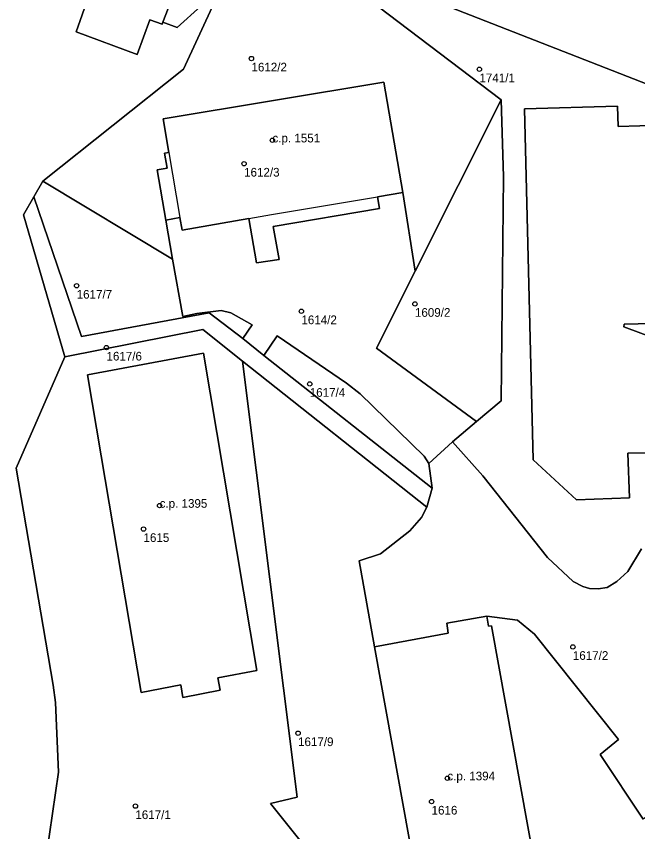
# Model space of a CAD drawing. Extents: x -878211 to -870363, y -1058464 to -1052522.
# Drawn here: x -874708.9 to -874637.3, y -1055893.9 to -1055799.9 of the extents above; entities that cross this region are included whole.
import ezdxf

# ---------------------------------------------------------------- set-up
doc = ezdxf.new("R2010")
doc.units = 0
for name, color, linetype in [('Definiční body', 7, 'Continuous'), ('Polygon budovy', 7, 'Continuous'), ('Polygon parcely', 7, 'Continuous')]:
    doc.layers.add(name, color=color, linetype=linetype)

msp = doc.modelspace()

# ---------------------------------------------------------------- linework, layer by layer
at = {"layer": 'Definiční body'}
for centre in [(-874681.81, -1055804.77994), (-874655.52, -1055806.01994), (-874679.39, -1055814.19994), (-874682.66, -1055816.89994), (-874701.97, -1055830.96994), (-874662.96, -1055833.05994), (-874676.05, -1055833.90994), (-874698.53, -1055838.09994), (-874675.09, -1055842.27994), (-874692.4, -1055856.30994), (-874694.26, -1055859.00994), (-874644.75, -1055872.59994), (-874676.44, -1055882.53994), (-874659.22, -1055887.72994), (-874661.04, -1055890.42994), (-874695.2, -1055890.94994)]:
    msp.add_circle(centre, 0.25, dxfattribs=at)
at = {"layer": 'Polygon budovy'}
msp.add_lwpolyline([(-874700.6, -1055797.65), (-874702.04, -1055801.69), (-874695, -1055804.3), (-874693.52, -1055800.34), (-874692.11, -1055800.84), (-874692.02, -1055800.59), (-874690.06, -1055795.5)], dxfattribs=at)
for points in [[(-874691.98, -1055811.72), (-874691.35, -1055815.6), (-874690.07, -1055823.12), (-874689.82, -1055824.55), (-874682.11, -1055823.21), (-874679.5, -1055822.76), (-874667.29, -1055820.74), (-874664.37, -1055820.23), (-874666.54, -1055807.5)], [(-874685.41, -1055877.58), (-874685.7, -1055876.16), (-874681.18, -1055875.31), (-874687.36, -1055838.74), (-874700.72, -1055841.24), (-874699.16, -1055850.56), (-874694.52, -1055877.84), (-874689.97, -1055876.98), (-874689.74, -1055878.42)], [(-874659.13, -1055871.02), (-874667.63, -1055872.59), (-874661.02, -1055909.12), (-874656.73, -1055908.34), (-874656.52, -1055908.28), (-874656.36, -1055909.06), (-874651.91, -1055908.27), (-874652.05, -1055907.51), (-874650.82, -1055907.27), (-874647.52, -1055906.68), (-874654.12, -1055870.16), (-874654.46, -1055870.2), (-874654.66, -1055869.04), (-874659.27, -1055869.87)]]:
    msp.add_lwpolyline(points, close=True, dxfattribs=at)
at = {"layer": 'Polygon parcely'}
for points in [[(-874706.13, -1055901.34), (-874704.05, -1055887.02), (-874704.41, -1055879), (-874704.68, -1055877.01), (-874708.93, -1055851.98), (-874703.34, -1055839.16), (-874708.11, -1055822.79), (-874706.9, -1055820.71), (-874705.87, -1055818.93), (-874689.63, -1055806), (-874684.22, -1055794.24)], [(-874663.04, -1055797.2), (-874629.5, -1055810.35), (-874628.86, -1055808.72), (-874628.85, -1055810.97), (-874628.37, -1055812.38), (-874627.33, -1055813.5), (-874625.95, -1055814.12), (-874624.4, -1055814.24), (-874624.75, -1055817.16), (-874624.73, -1055822.14), (-874624.64, -1055825.12), (-874618.66, -1055829.53), (-874618.21, -1055822.59), (-874618.09, -1055818.6), (-874617.34, -1055815.69), (-874616.31, -1055813.86), (-874614.16, -1055811.76), (-874612.25, -1055810.59), (-874610.82, -1055809.97), (-874605.09, -1055807.47), (-874605.58, -1055806.33), (-874595.33, -1055801.88), (-874598.26, -1055795.31)], [(-874700.6, -1055797.65), (-874702.04, -1055801.69), (-874695, -1055804.3), (-874693.52, -1055800.34), (-874692.11, -1055800.84), (-874692.02, -1055800.59), (-874690.06, -1055795.5)], [(-874690.06, -1055795.5), (-874692.02, -1055800.59), (-874690.39, -1055801.21), (-874687.66, -1055798.73)], [(-874669.53, -1055796.97), (-874653, -1055809.54), (-874652.75, -1055818.42), (-874653.02, -1055844.23), (-874655.85, -1055846.61), (-874658.63, -1055848.96), (-874655.13, -1055852.89), (-874647.66, -1055862.31), (-874644.7, -1055865.04), (-874643.61, -1055865.64), (-874642.82, -1055865.86), (-874641.82, -1055865.91), (-874640.79, -1055865.75), (-874639.66, -1055865.06), (-874638.39, -1055863.9), (-874636.83, -1055861.3)], [(-874629.5, -1055810.35), (-874663.04, -1055797.2)], [(-874687.66, -1055798.73), (-874690.39, -1055801.21), (-874692.02, -1055800.59), (-874692.11, -1055800.84), (-874693.52, -1055800.34), (-874695, -1055804.3), (-874702.04, -1055801.69), (-874700.6, -1055797.65)], [(-874634.52, -1055812.48), (-874639.52, -1055812.61), (-874639.61, -1055810.29), (-874650.32, -1055810.59), (-874649.34, -1055851.02), (-874644.34, -1055855.63), (-874638.22, -1055855.41), (-874638.4, -1055850.25), (-874635.9, -1055850.22)], [(-874635.9, -1055850.22), (-874638.4, -1055850.25), (-874638.22, -1055855.41), (-874644.34, -1055855.63), (-874649.34, -1055851.02), (-874650.32, -1055810.59), (-874639.61, -1055810.29), (-874639.52, -1055812.61), (-874634.52, -1055812.48)], [(-874631.35, -1055838.52), (-874638.88, -1055835.7), (-874638.84, -1055835.4), (-874633.98, -1055835.27)], [(-874633.98, -1055835.27), (-874638.84, -1055835.4), (-874638.88, -1055835.7), (-874631.35, -1055838.52)], [(-874672.82, -1055899.15), (-874679.61, -1055890.66), (-874676.53, -1055889.91), (-874682.83, -1055839.66), (-874687.41, -1055836.03), (-874703.34, -1055839.16), (-874708.93, -1055851.98), (-874704.68, -1055877.01), (-874704.41, -1055879), (-874704.05, -1055887.02), (-874706.13, -1055901.34)], [(-874661.02, -1055909.12), (-874667.63, -1055872.59), (-874669.4, -1055862.69), (-874666.92, -1055861.88), (-874663.53, -1055859.2), (-874662.19, -1055857.7), (-874661.58, -1055856.5), (-874682.83, -1055839.66), (-874676.53, -1055889.91), (-874679.61, -1055890.66), (-874672.82, -1055899.15)], [(-874636.83, -1055861.3), (-874638.39, -1055863.9), (-874639.66, -1055865.06), (-874640.79, -1055865.75), (-874641.82, -1055865.91), (-874642.82, -1055865.86), (-874643.61, -1055865.64), (-874644.7, -1055865.04), (-874647.66, -1055862.31), (-874655.13, -1055852.89), (-874658.63, -1055848.96), (-874661.35, -1055851.47), (-874660.99, -1055854.3), (-874661.58, -1055856.5), (-874662.19, -1055857.7), (-874663.53, -1055859.2), (-874666.92, -1055861.88), (-874669.4, -1055862.69), (-874667.63, -1055872.59), (-874659.13, -1055871.02), (-874659.27, -1055869.87), (-874654.66, -1055869.04), (-874651.14, -1055869.51), (-874649.16, -1055871.11), (-874639.5, -1055883.27), (-874641.58, -1055885), (-874636.64, -1055892.47)], [(-874623.7, -1055903.03), (-874633.81, -1055890.41), (-874636.64, -1055892.47), (-874641.58, -1055885), (-874639.5, -1055883.27), (-874649.16, -1055871.11), (-874651.14, -1055869.51), (-874654.66, -1055869.04), (-874654.46, -1055870.2), (-874654.12, -1055870.16), (-874647.52, -1055906.68)]]:
    msp.add_lwpolyline(points, dxfattribs=at)
for points in [[(-874666.54, -1055807.5), (-874664.37, -1055820.23), (-874662.92, -1055829.29), (-874653, -1055809.54), (-874669.53, -1055796.97), (-874683.95, -1055793.64), (-874684.22, -1055794.24), (-874689.63, -1055806), (-874705.87, -1055818.93), (-874690.93, -1055827.91), (-874691.7, -1055823.4), (-874692.68, -1055817.6), (-874691.52, -1055817.43), (-874691.84, -1055815.68), (-874691.35, -1055815.6), (-874691.98, -1055811.72)], [(-874691.7, -1055823.4), (-874690.07, -1055823.12), (-874689.82, -1055824.55), (-874682.11, -1055823.21), (-874681.23, -1055828.34), (-874678.62, -1055827.93), (-874679.31, -1055824.14), (-874667.05, -1055822.07), (-874667.29, -1055820.74), (-874664.37, -1055820.23), (-874666.54, -1055807.5), (-874691.98, -1055811.72), (-874691.35, -1055815.6), (-874691.84, -1055815.68), (-874691.52, -1055817.43), (-874692.68, -1055817.6)], [(-874653.02, -1055844.23), (-874652.75, -1055818.42), (-874653, -1055809.54), (-874662.92, -1055829.29), (-874667.38, -1055838.18), (-874655.85, -1055846.61)], [(-874705.87, -1055818.93), (-874706.9, -1055820.71), (-874701.43, -1055836.81), (-874686.67, -1055834.09), (-874682.82, -1055837.06), (-874681.73, -1055835.46), (-874684.2, -1055834.1), (-874685.29, -1055833.83), (-874688.11, -1055834.17), (-874689.71, -1055834.53), (-874690.93, -1055827.91)], [(-874682.82, -1055837.06), (-874686.67, -1055834.09), (-874701.43, -1055836.81), (-874706.9, -1055820.71), (-874708.11, -1055822.79), (-874703.34, -1055839.16), (-874687.41, -1055836.03), (-874682.83, -1055839.66), (-874661.58, -1055856.5), (-874660.99, -1055854.3), (-874680.39, -1055839.02)], [(-874688.11, -1055834.17), (-874685.29, -1055833.83), (-874684.2, -1055834.1), (-874681.73, -1055835.46), (-874682.82, -1055837.06), (-874680.39, -1055839.02), (-874678.84, -1055836.74), (-874670.85, -1055842.19), (-874669.27, -1055843.44), (-874661.89, -1055850.61), (-874661.35, -1055851.47), (-874658.63, -1055848.96), (-874655.85, -1055846.61), (-874667.38, -1055838.18), (-874662.92, -1055829.29), (-874664.37, -1055820.23), (-874667.29, -1055820.74), (-874667.05, -1055822.07), (-874679.31, -1055824.14), (-874678.62, -1055827.93), (-874681.23, -1055828.34), (-874682.11, -1055823.21), (-874689.82, -1055824.55), (-874690.07, -1055823.12), (-874691.7, -1055823.4), (-874690.93, -1055827.91), (-874689.71, -1055834.53)], [(-874661.35, -1055851.47), (-874661.89, -1055850.61), (-874669.27, -1055843.44), (-874670.85, -1055842.19), (-874678.84, -1055836.74), (-874680.39, -1055839.02), (-874660.99, -1055854.3)], [(-874689.74, -1055878.42), (-874689.97, -1055876.98), (-874694.52, -1055877.84), (-874699.16, -1055850.56), (-874700.72, -1055841.24), (-874687.36, -1055838.74), (-874681.18, -1055875.31), (-874685.7, -1055876.16), (-874685.41, -1055877.58)], [(-874689.74, -1055878.42), (-874685.41, -1055877.58), (-874685.7, -1055876.16), (-874681.18, -1055875.31), (-874687.36, -1055838.74), (-874700.72, -1055841.24), (-874699.16, -1055850.56), (-874694.52, -1055877.84), (-874689.97, -1055876.98)], [(-874667.63, -1055872.59), (-874661.02, -1055909.12), (-874656.73, -1055908.34), (-874656.3, -1055910.58), (-874653.08, -1055910), (-874652.28, -1055910.47), (-874651.93, -1055912.12), (-874649.86, -1055911.7), (-874650.82, -1055907.27), (-874647.52, -1055906.68), (-874654.12, -1055870.16), (-874654.46, -1055870.2), (-874654.66, -1055869.04), (-874659.27, -1055869.87), (-874659.13, -1055871.02)]]:
    msp.add_lwpolyline(points, close=True, dxfattribs=at)

# ---------------------------------------------------------------- texts
at = {"layer": 'Definiční body'}
for s, p in [('1612/2', (-874681.81, -1055806.269)), ('1741/1', (-874655.52, -1055807.509)), ('c.p. 1551', (-874679.39, -1055814.45)), ('1612/3', (-874682.66, -1055818.389)), ('1617/7', (-874701.97, -1055832.459)), ('1609/2', (-874662.96, -1055834.549)), ('1614/2', (-874676.05, -1055835.399)), ('1617/6', (-874698.53, -1055839.589)), ('1617/4', (-874675.09, -1055843.769)), ('c.p. 1395', (-874692.4, -1055856.56)), ('1615', (-874694.26, -1055860.499)), ('1617/2', (-874644.75, -1055874.089)), ('1617/9', (-874676.44, -1055884.029)), ('c.p. 1394', (-874659.22, -1055887.98)), ('1616', (-874661.04, -1055891.919)), ('1617/1', (-874695.2, -1055892.439))]:
    msp.add_text(s, height=0.999996, dxfattribs=at).set_placement(p)

doc.saveas('drawing.dxf')
